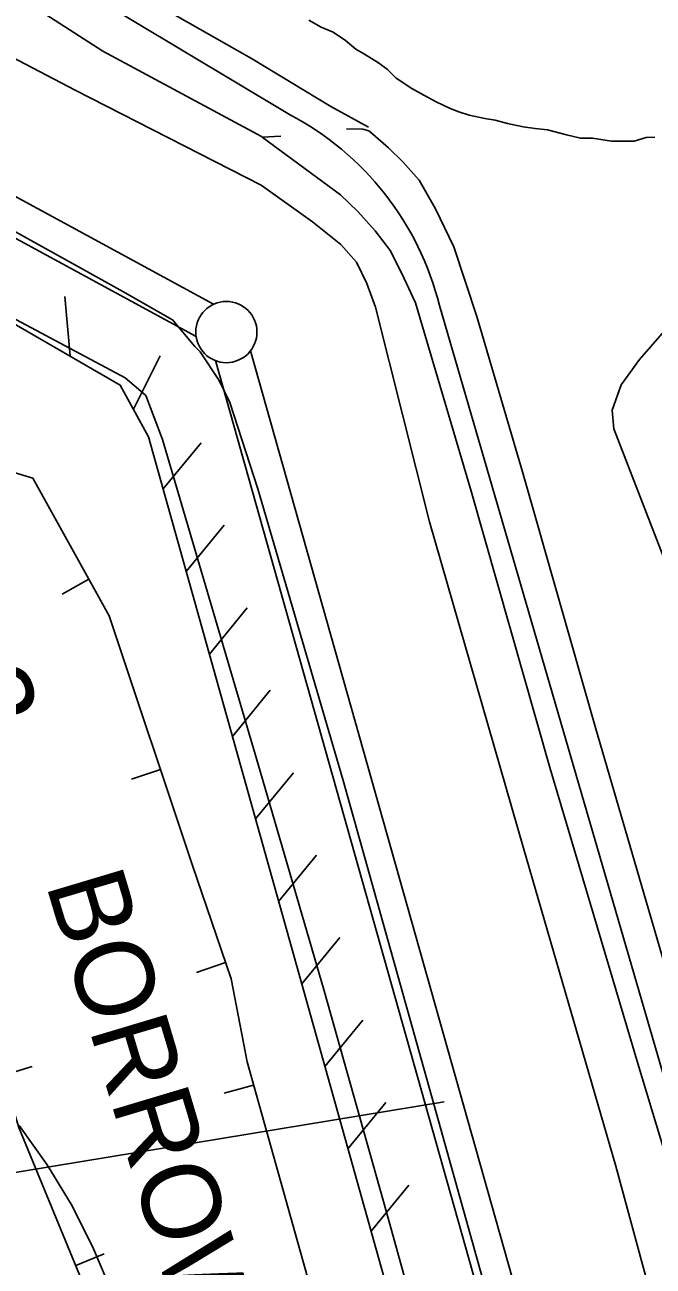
# Model space of a CAD drawing. Extents: x 3329297 to 3367176, y 649250 to 674653.
# Drawn here: x 3342888 to 3343401, y 665270 to 666285 of the extents above; entities that cross this region are included whole.
import ezdxf

# ---------------------------------------------------------------- set-up
doc = ezdxf.new("R2010")
doc.units = 0
for name, color, linetype in [('V-BORW-IDEN', 7, 'Continuous'), ('V-BORW-LINE', 7, 'Continuous'), ('V-FLOD-BASE', 7, 'Continuous'), ('V-LEVE-TOET', 7, 'Continuous'), ('V-RIVR-RANG', 7, 'Continuous'), ('V-ROAD-CNTR', 7, 'Continuous'), ('V-RRAP-FSHR', 7, 'Continuous'), ('V-SITE-VEGE', 7, 'Continuous'), ('V-SURV-LINE', 7, 'Continuous'), ('V-TOPO-MINR', 7, 'Continuous'), ('V-TOPO-SHOR', 7, 'Continuous'), ('V-UTIL-LINE', 7, 'Continuous')]:
    doc.layers.add(name, color=color, linetype=linetype)

msp = doc.modelspace()

# ---------------------------------------------------------------- linework, layer by layer
at = {"layer": 'V-BORW-LINE'}
for p, q in [((3342939.9, 665831.9), (3342918.1, 665819.7)), ((3342998.5, 665676.4), (3342974.8, 665668.5)), ((3343051.8, 665518.6), (3343028.1, 665510.5)), ((3342869.8, 665426.3), (3342893.8, 665433.6)), ((3343074.7, 665418.4), (3343050.6, 665411.7)), ((3342929.3, 665270.9), (3342952.4, 665280.4))]:
    msp.add_line(p, q, dxfattribs=at)
for points in [[(3343069.4, 665437.3), (3343157.8, 665121.3), (3343197, 664803.8), (3343170.3, 664674.7), (3343102.6, 664644.4), (3343040.7, 664733.5), (3343047.5, 664883.1), (3343014.8, 664992.9), (3342986.4, 665132.4), (3342882.8, 665383.7), (3342843.3, 665513.5), (3342834.4, 665645.1), (3342769.1, 665672.3), (3342730.5, 665756.8), (3342719.3, 665922.1), (3342776.6, 665949.8), (3342894.1, 665914.3), (3342956.7, 665801.8), (3343024.4, 665598.7), (3343056.3, 665505.3), (3343069.4, 665437.3)], [(3343069.4, 665437.3), (3343056.3, 665505.3), (3343024.4, 665598.7), (3342956.7, 665801.8), (3342894.1, 665914.3), (3342776.6, 665949.8), (3342747.1, 665877.1)], [(3342837.1, 665605.6), (3342843.3, 665513.5), (3342882.8, 665383.7), (3342986.4, 665132.4), (3343014.8, 664992.9), (3343047.5, 664883.1), (3343042, 664763.5)], [(3343189.7, 664768.6), (3343197, 664803.8), (3343157.8, 665121.3), (3343069.4, 665437.3)]]:
    msp.add_lwpolyline(points, dxfattribs=at)
at = {"layer": 'V-FLOD-BASE'}
msp.add_lwpolyline([(3343347.8, 664652.3), (3343353.8, 664849.2), (3343353.9, 664902.1), (3343350.9, 664918.7), (3343323.6, 665042.9), (3343285.9, 665173.8), (3343227.7, 665382.4), (3343147.8, 665667.3), (3343078.2, 665905.7), (3343055.1, 665976.3), (3343046.5, 665994.3), (3343030.9, 666017.7), (3343026.7, 666021.9), (3343008.4, 666043.9), (3342967.7, 666067), (3342845.9, 666134.4), (3342661.8, 666236.5), (3342647.1, 666248.8), (3342632.3, 666263.3), (3342624.5, 666277.1), (3342595, 666354.6)], dxfattribs=at)
at = {"layer": 'V-LEVE-TOET'}
for points in [[(3342485.8, 666876.2), (3342596.1, 666671), (3342715.7, 666434.6), (3342745.2, 666356.4), (3342753.8, 666334.3), (3342759.5, 666326), (3342767.2, 666318.4), (3342777.7, 666310.9), (3342928.9, 666231.4), (3343080.7, 666153.9), (3343122.8, 666123.9), (3343146, 666105.4), (3343158.7, 666090.9), (3343167.2, 666073.6), (3343174.4, 666054.2), (3343218.3, 665878.8), (3343295.2, 665612), (3343370.7, 665352.2), (3343422.3, 665162.3)], [(3343280.4, 664630.1), (3343288.4, 664778.4), (3343289.4, 664863.2), (3343287.5, 664909.1), (3343277, 664973.6), (3343239.9, 665110.2), (3343183.2, 665314.6), (3343132.3, 665495.5), (3343080.1, 665675), (3343000.3, 665945.9), (3342986.6, 665981.9), (3342984.5, 665984), (3342969.8, 665996.3), (3342839.6, 666065.7), (3342675.1, 666157.6), (3342607.7, 666207.5), (3342602.1, 666212.3), (3342580.9, 666235), (3342572.4, 666252.3), (3342565.3, 666264), (3342522, 666392.8)]]:
    msp.add_lwpolyline(points, dxfattribs=at)
at = {"layer": 'V-RIVR-RANG'}
msp.add_line((3343230.5, 665404.7), (3341885.6, 665183.3), dxfattribs=at)
at = {"layer": 'V-ROAD-CNTR'}
for points in [[(3343103.9, 666211.7), (3342890, 666340)], [(3343517.1, 665062.6), (3343477.9, 665191.4), (3343226.6, 666055.4)]]:
    msp.add_lwpolyline(points, dxfattribs=at)
msp.add_arc((3342990.7, 665996.6), 243.1, 14.0054, 62.2544, dxfattribs=at)
at = {"layer": 'V-RRAP-FSHR'}
for p, q in [((3342924.6, 666014.3), (3342920.3, 666062.9)), ((3342976.5, 665970.8), (3342998.2, 666014.5)), ((3343000.7, 665905.6), (3343031.7, 665943.3)), ((3343019.6, 665838.2), (3343050.6, 665875.9)), ((3343038.5, 665770.7), (3343069.5, 665808.5)), ((3343057.4, 665703.3), (3343088.3, 665741.1)), ((3343076.2, 665635.9), (3343107.2, 665673.7)), ((3343095.1, 665568.5), (3343126.1, 665606.3)), ((3343114, 665501.1), (3343145, 665538.9)), ((3343132.9, 665433.7), (3343163.8, 665471.5)), ((3343151.8, 665366.3), (3343182.7, 665404.1)), ((3343170.6, 665298.9), (3343201.6, 665336.7))]:
    msp.add_line(p, q, dxfattribs=at)
msp.add_lwpolyline([(3342422.7, 666572.1), (3342506.3, 666419.5), (3342528.7, 666362.4), (3342544.7, 666299), (3342558.1, 666267.3), (3342573, 666238), (3342584.7, 666224.8), (3342612.1, 666200.1), (3342644.7, 666176), (3342965.7, 665990.5), (3342988.8, 665948.1), (3343214.8, 665141.2), (3343235.9, 665073.9), (3343259.5, 664966.2), (3343269.5, 664898.2), (3343274.9, 664831.4), (3343263.8, 664509.6), (3343214.5, 663762.7), (3343161.5, 663146), (3343150.6, 662991.8), (3343121.4, 662899.3), (3343057.2, 662738.8), (3342751.2, 661989.4), (3342644.2, 661768.7)], dxfattribs=at)
at = {"layer": 'V-SITE-VEGE'}
for points in [[(3343402.6, 666193), (3343395.5, 666192.9), (3343385.6, 666189.9), (3343367.2, 666189.7), (3343351.6, 666192.4), (3343341.7, 666192.2), (3343330.4, 666194.9), (3343314.8, 666199), (3343304.8, 666200.3), (3343294.9, 666201.6), (3343282.1, 666204.3), (3343272.2, 666207), (3343263.7, 666208.3), (3343250.9, 666211), (3343242.4, 666213.7), (3343235.3, 666216.4), (3343223.9, 666221.9), (3343213.9, 666227.5), (3343204, 666233), (3343191.1, 666241.4), (3343184, 666248.4), (3343176.8, 666253.9), (3343165.4, 666260.9), (3343158.3, 666265), (3343149.7, 666272), (3343139.7, 666279), (3343129.8, 666283.1), (3343119.8, 666288.6)], [(3343419.3, 665825.2), (3343369.1, 665954.7), (3343367.8, 665970.1), (3343375, 665990.6), (3343390.1, 666011.3), (3343415.8, 666041.2)]]:
    msp.add_lwpolyline(points, dxfattribs=at)
at = {"layer": 'V-SURV-LINE'}
for points in [[(3342650.8, 666269.1), (3343042, 666056.5)], [(3343027.7, 666030.1), (3342636.4, 666242.7)], [(3343072.2, 666018.6), (3343384.7, 664911.9)], [(3343355.8, 664903.7), (3343043.4, 666010.5)]]:
    msp.add_lwpolyline(points, dxfattribs=at)
msp.add_circle((3343052.4, 666033.8), 25, dxfattribs=at)
at = {"layer": 'V-TOPO-MINR'}
msp.add_lwpolyline([(3342883, 665385.3), (3342905.8, 665353.1), (3342926.5, 665319.8), (3342943.9, 665284.6), (3342959.2, 665248.2)], dxfattribs=at)
at = {"layer": 'V-TOPO-SHOR'}
msp.add_line((3343096.9, 666193.9), (3343081.6, 666193.2), dxfattribs=at)
for points in [[(3343336.9, 666411), (3342926.5, 666383.5), (3342897, 666372.2), (3342898.4, 666362.4), (3342906.9, 666355.4), (3342928, 666340), (3343072.9, 666257.3), (3343137.7, 666218.1), (3343168.6, 666201.2)], [(3343437.1, 665275.5), (3343388.8, 665436.1), (3343316.8, 665677.9), (3343252.5, 665903.9), (3343207.1, 666057.6), (3343197.8, 666077.5), (3343186.5, 666100.2), (3343173.9, 666116.6), (3343159.8, 666132.4), (3343145.8, 666146), (3343081.6, 666193.2), (3343081, 666193.7), (3342951.5, 666263.3), (3342858.1, 666323.7)], [(3343510.7, 665193.4), (3343487.7, 665267.8), (3343421.5, 665480), (3343354.4, 665709.5), (3343294.5, 665919.6), (3343257, 666046.4), (3343238.3, 666103.6), (3343223.4, 666134.5), (3343210, 666157.9), (3343196.7, 666172.9), (3343184.8, 666184.5), (3343172.2, 666195.5), (3343168.7, 666198.2), (3343163.9, 666199.5), (3343150.7, 666200)]]:
    msp.add_lwpolyline(points, dxfattribs=at)
at = {"layer": 'V-UTIL-LINE'}
msp.add_lwpolyline([(3343214.5, 663762.7), (3343263.8, 664509.6), (3343274.9, 664831.4), (3343269.5, 664898.2), (3343259.5, 664966.2), (3343235.9, 665073.9), (3343214.8, 665141.2), (3342988.8, 665948.1), (3342965.7, 665990.5), (3342644.7, 666176), (3342612.1, 666200.1), (3342584.7, 666224.8), (3342573, 666238), (3342558.1, 666267.3), (3342544.7, 666299), (3342528.7, 666362.4), (3342506.3, 666419.5), (3342248, 666890.7), (3341998.2, 667355.3), (3341893.4, 667540.2), (3341355.8, 668355.6)], dxfattribs=at)

# ---------------------------------------------------------------- texts
at = {"layer": 'V-BORW-IDEN'}
msp.add_text('BORROW PIT', height=64, rotation=286.6477, dxfattribs=at).set_placement((3342904.6, 665582.9))
at = {"layer": 'V-RIVR-RANG'}
msp.add_text('21.3', height=67, rotation=289.6783, dxfattribs=at).set_placement((3342779.6, 665864.2))

doc.saveas('drawing.dxf')
